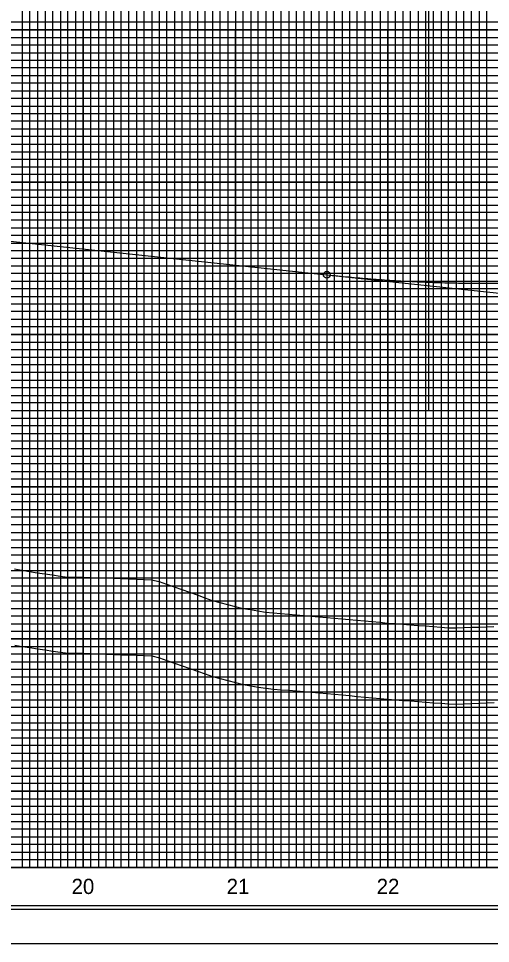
# Model space of a CAD drawing. Extents: x 2345490 to 2436403, y 465165 to 573888.
# Drawn here: x 2412853 to 2413163, y 544806 to 545413 of the extents above; entities that cross this region are included whole.
import ezdxf

# ---------------------------------------------------------------- set-up
doc = ezdxf.new("R2010")
doc.units = 0
for name, color, linetype in [('Old_Level_1', 7, 'Continuous'), ('Old_Level_18', 7, 'Continuous'), ('Old_Level_2', 7, 'Continuous'), ('Old_Level_41', 7, 'Continuous'), ('Old_Level_42', 7, 'Continuous'), ('Old_Level_43', 7, 'Continuous'), ('Old_Level_50', 7, 'Continuous'), ('Old_Level_51', 7, 'Continuous'), ('Old_Level_57', 7, 'Continuous'), ('Old_Level_61', 7, 'Continuous'), ('Old_Level_63', 7, 'Continuous')]:
    doc.layers.add(name, color=color, linetype=linetype)

msp = doc.modelspace()

# ---------------------------------------------------------------- linework, layer by layer
at = {"layer": 'Old_Level_1'}
for points in [[(2412850.325, 545001.488), (2412855.325, 545000.67025), (2412860.325, 544999.85225), (2412865.325, 544999.07275), (2412870.325, 544998.31725), (2412875.325, 544997.56125), (2412880.325, 544996.805), (2412885.325, 544996.16425), (2412890.325, 544996.14075), (2412895.325, 544996.117)], [(2412895.325, 544996.117), (2412900.325, 544995.9535), (2412905.325, 544995.7655), (2412910.325, 544995.577), (2412915.325, 544995.3875), (2412920.325, 544995.1975), (2412925.325, 544995.0065), (2412930.325, 544994.81475), (2412935.325, 544994.62225), (2412940.325, 544994.4285), (2412945.325, 544993.23075), (2412950.325, 544991.4745), (2412955.325, 544989.716), (2412960.325, 544987.95525), (2412965.325, 544986.19225), (2412970.325, 544984.4265), (2412975.325, 544982.6585), (2412980.325, 544980.889), (2412985.325, 544979.55), (2412990.325, 544978.211), (2412995.325, 544976.8715), (2413000.325, 544975.6095), (2413005.325, 544974.78175), (2413010.325, 544973.95425), (2413015.325, 544973.127), (2413020.325, 544972.64425), (2413025.325, 544972.2235), (2413030.325, 544971.80125), (2413035.325, 544971.37775), (2413040.325, 544970.95275), (2413045.325, 544970.52625), (2413050.325, 544970.0985), (2413055.325, 544969.669), (2413060.325, 544969.221), (2413065.325, 544968.7665), (2413070.325, 544968.3105), (2413075.325, 544967.85275), (2413080.325, 544967.39325), (2413085.325, 544966.93225), (2413090.325, 544966.46975), (2413095.325, 544966.0055), (2413100.325, 544965.59), (2413105.325, 544965.21175), (2413110.325, 544964.833), (2413115.325, 544964.45375), (2413120.325, 544964.07425), (2413125.325, 544963.694), (2413130.325, 544963.3135), (2413135.325, 544962.93225), (2413140.325, 544962.8145), (2413145.325, 544963.0055), (2413150.325, 544963.19625), (2413155.325, 544963.387), (2413160.325, 544963.578), (2413165.325, 544963.76875)]]:
    msp.add_lwpolyline(points, dxfattribs=at)
at = {"layer": 'Old_Level_18'}
msp.add_lwpolyline([(2413745.325, 545880.52975), (2412245.325, 545880.52975), (2412245.325, 544830.52975), (2413745.325, 544830.52975)], close=True, dxfattribs=at)
at = {"layer": 'Old_Level_2'}
for p, q in [((2412845.325, 545267.08675), (2413055.325, 545244.70975)), ((2413055.325, 545244.70975), (2413232.5905, 545225.82075))]:
    msp.add_line(p, q, dxfattribs=at)
msp.add_circle((2413055.325, 545244.70975), 2.25, dxfattribs=at)
msp.add_spline([(2413055.325, 545244.70975), (2413062.525, 545243.96875), (2413069.725, 545243.28075), (2413076.925, 545242.64525), (2413084.125, 545242.06275), (2413091.325, 545241.53275), (2413098.525, 545241.0555), (2413105.725, 545240.631), (2413112.925, 545240.25925), (2413120.125, 545239.94025), (2413127.325, 545239.674), (2413134.525, 545239.4605), (2413141.725, 545239.2995), (2413148.925, 545239.1915), (2413156.125, 545239.13625), (2413163.325, 545239.1335), (2413170.525, 545239.1835), (2413177.725, 545239.2865), (2413184.925, 545239.442), (2413192.125, 545239.65025), (2413199.325, 545239.91125), (2413206.525, 545240.225), (2413213.725, 545240.5915), (2413220.925, 545241.0105), (2413228.125, 545241.4825), (2413235.325, 545242.00725), (2413242.525, 545242.5845), (2413249.725, 545243.2145), (2413256.925, 545243.8975), (2413264.125, 545244.633), (2413271.325, 545245.42125), (2413278.525, 545246.26225), (2413285.725, 545247.156), (2413292.925, 545248.1025), (2413300.125, 545249.10175), (2413307.325, 545250.15375), (2413314.525, 545251.25825), (2413321.725, 545252.41575), (2413328.925, 545253.62575), (2413336.125, 545254.88875), (2413343.325, 545256.20425), (2413350.525, 545257.5725), (2413357.725, 545258.9935), (2413364.925, 545260.4675), (2413372.125, 545261.994), (2413379.325, 545263.573), (2413386.525, 545265.205), (2413393.725, 545266.88975), (2413400.925, 545268.62725), (2413408.125, 545270.41725), (2413415.325, 545272.26025)], degree=3, dxfattribs=at)
at = {"layer": 'Old_Level_41'}
msp.add_line((2413745.325, 544855.52975), (2412245.325, 544855.52975), dxfattribs=at)
for points in [[(2412870.325, 545880.52975), (2412870.325, 544855.52975), (2412920.325, 544855.52975), (2412920.325, 545880.52975)], [(2412895.325, 545880.52975), (2412895.325, 544855.52975), (2412945.325, 544855.52975), (2412945.325, 545880.52975)], [(2412970.325, 545880.52975), (2412970.325, 544855.52975), (2413020.325, 544855.52975), (2413020.325, 545880.52975)], [(2412995.325, 545880.52975), (2412995.325, 544855.52975), (2413045.325, 544855.52975), (2413045.325, 545880.52975)], [(2413070.325, 545880.52975), (2413070.325, 544855.52975), (2413120.325, 544855.52975), (2413120.325, 545880.52975)], [(2413095.325, 545880.52975), (2413095.325, 544855.52975), (2413145.325, 544855.52975), (2413145.325, 545880.52975)], [(2413745.325, 545380.52975), (2412245.325, 545380.52975), (2412245.325, 545330.52975), (2413745.325, 545330.52975)], [(2413745.325, 545280.52975), (2412245.325, 545280.52975), (2412245.325, 545230.52975), (2413745.325, 545230.52975)], [(2413745.325, 545205.52975), (2412245.325, 545205.52975), (2412245.325, 545255.52975), (2413745.325, 545255.52975)], [(2413745.325, 545180.52975), (2412245.325, 545180.52975), (2412245.325, 545130.52975), (2413745.325, 545130.52975)], [(2413745.325, 545105.52975), (2412245.325, 545105.52975), (2412245.325, 545155.52975), (2413745.325, 545155.52975)], [(2413745.325, 545080.52975), (2412245.325, 545080.52975), (2412245.325, 545030.52975), (2413745.325, 545030.52975)], [(2413745.325, 544980.52975), (2412245.325, 544980.52975), (2412245.325, 544930.52975), (2413745.325, 544930.52975)], [(2413745.325, 544905.52975), (2412245.325, 544905.52975), (2412245.325, 544955.52975), (2413745.325, 544955.52975)], [(2413745.325, 544880.52975), (2412245.325, 544880.52975)]]:
    msp.add_lwpolyline(points, dxfattribs=at)
at = {"layer": 'Old_Level_42'}
for points in [[(2413745.325, 545405.52975), (2412245.325, 545405.52975), (2412245.325, 545455.52975), (2413745.325, 545455.52975)], [(2413745.325, 545305.52975), (2412245.325, 545305.52975), (2412245.325, 545355.52975), (2413745.325, 545355.52975)], [(2413745.325, 545005.52975), (2412245.325, 545005.52975), (2412245.325, 545055.52975), (2413745.325, 545055.52975)]]:
    msp.add_lwpolyline(points, dxfattribs=at)
at = {"layer": 'Old_Level_43'}
for points in [[(2412855.325, 545880.52975), (2412855.325, 544855.52975), (2412855.325, 544855.52975), (2412860.325, 544855.52975), (2412860.325, 545880.52975)], [(2412865.325, 545880.52975), (2412865.325, 544855.52975), (2412875.325, 544855.52975), (2412875.325, 545880.52975)], [(2412880.325, 545880.52975), (2412880.325, 544855.52975), (2412885.325, 544855.52975), (2412885.325, 545880.52975)], [(2412890.325, 545880.52975), (2412890.325, 544855.52975), (2412900.325, 544855.52975), (2412900.325, 545880.52975)], [(2412905.325, 545880.52975), (2412905.325, 544855.52975), (2412910.325, 544855.52975), (2412910.325, 545880.52975)], [(2412915.325, 545880.52975), (2412915.325, 544855.52975), (2412925.325, 544855.52975), (2412925.325, 545880.52975)], [(2412930.325, 545880.52975), (2412930.325, 544855.52975), (2412935.325, 544855.52975), (2412935.325, 545880.52975)], [(2412940.325, 545880.52975), (2412940.325, 544855.52975), (2412950.325, 544855.52975), (2412950.325, 545880.52975)], [(2412955.325, 545880.52975), (2412955.325, 544855.52975), (2412960.325, 544855.52975), (2412960.325, 545880.52975)], [(2412965.325, 545880.52975), (2412965.325, 544855.52975), (2412975.325, 544855.52975), (2412975.325, 545880.52975)], [(2412980.325, 545880.52975), (2412980.325, 544855.52975), (2412985.325, 544855.52975), (2412985.325, 545880.52975)], [(2412990.325, 545880.52975), (2412990.325, 544855.52975), (2413000.325, 544855.52975), (2413000.325, 545880.52975)], [(2413005.325, 545880.52975), (2413005.325, 544855.52975)], [(2413005.325, 544855.52975), (2413010.325, 544855.52975), (2413010.325, 545879.92975)], [(2413015.325, 545879.92975), (2413015.325, 544855.52975), (2413025.325, 544855.52975), (2413025.325, 545880.52975)], [(2413030.325, 545880.52975), (2413030.325, 544855.52975), (2413035.325, 544855.52975), (2413035.325, 545880.52975)], [(2413040.325, 545880.52975), (2413040.325, 544855.52975), (2413050.325, 544855.52975), (2413050.325, 545880.52975)], [(2413055.325, 545880.52975), (2413055.325, 544855.52975), (2413060.325, 544855.52975), (2413060.325, 545880.52975)], [(2413065.325, 545880.52975), (2413065.325, 544855.52975), (2413075.325, 544855.52975), (2413075.325, 545880.52975)], [(2413080.325, 545880.52975), (2413080.325, 544855.52975), (2413085.325, 544855.52975), (2413085.325, 545880.52975)], [(2413090.325, 545880.52975), (2413090.325, 544855.52975), (2413100.325, 544855.52975), (2413100.325, 545880.52975)], [(2413105.325, 545880.52975), (2413105.325, 544855.52975), (2413110.325, 544855.52975), (2413110.325, 545880.52975)], [(2413115.325, 545880.52975), (2413115.325, 544855.52975), (2413125.325, 544855.52975), (2413125.325, 545880.52975)], [(2413130.325, 545880.52975), (2413130.325, 544855.52975), (2413135.325, 544855.52975), (2413135.325, 545880.52975)], [(2413140.325, 545880.52975), (2413140.325, 544855.52975), (2413150.325, 544855.52975), (2413150.325, 545880.52975)], [(2413155.325, 545880.52975), (2413155.325, 544855.52975), (2413160.325, 544855.52975), (2413160.325, 545880.52975)], [(2413695.325, 545410.52975), (2412295.325, 545410.52975), (2412295.325, 545400.52975), (2413695.325, 545400.52975)], [(2413695.325, 545395.52975), (2412295.325, 545395.52975), (2412295.325, 545390.52975), (2413695.325, 545390.52975)], [(2413695.325, 545385.52975), (2412295.325, 545385.52975), (2412295.325, 545375.52975), (2413695.325, 545375.52975)], [(2413695.325, 545370.52975), (2412295.325, 545370.52975), (2412295.325, 545365.52975), (2413695.325, 545365.52975)], [(2413695.325, 545360.52975), (2412295.325, 545360.52975)], [(2412295.325, 545350.52975), (2413695.325, 545350.52975)], [(2413695.325, 545345.52975), (2412295.325, 545345.52975), (2412295.325, 545340.52975), (2413695.325, 545340.52975)], [(2413695.325, 545335.52975), (2412295.325, 545335.52975), (2412295.325, 545325.52975), (2413695.325, 545325.52975)], [(2413695.325, 545320.52975), (2412295.325, 545320.52975), (2412295.325, 545315.52975), (2413695.325, 545315.52975)], [(2413695.325, 545310.52975), (2412295.325, 545310.52975), (2412295.325, 545300.52975), (2413695.325, 545300.52975)], [(2413695.325, 545295.52975), (2412295.325, 545295.52975), (2412295.325, 545290.52975), (2413695.325, 545290.52975)], [(2413695.325, 545285.52975), (2412295.325, 545285.52975), (2412295.325, 545275.52975), (2413695.325, 545275.52975)], [(2413695.325, 545270.52975), (2412295.325, 545270.52975), (2412295.325, 545265.52975), (2413695.325, 545265.52975)], [(2413695.325, 545260.52975), (2412295.325, 545260.52975), (2412295.325, 545250.52975), (2413695.325, 545250.52975)], [(2413695.325, 545245.52975), (2412295.325, 545245.52975), (2412295.325, 545240.52975), (2413695.325, 545240.52975)], [(2413695.325, 545235.52975), (2412295.325, 545235.52975), (2412295.325, 545225.52975), (2413695.325, 545225.52975)], [(2413695.325, 545220.52975), (2412295.325, 545220.52975), (2412295.325, 545215.52975), (2413695.325, 545215.52975)], [(2413695.325, 545210.52975), (2412295.325, 545210.52975), (2412295.325, 545200.52975), (2413695.325, 545200.52975)], [(2413695.325, 545195.52975), (2412295.325, 545195.52975), (2412295.325, 545190.52975), (2413695.325, 545190.52975)], [(2413695.325, 545185.52975), (2412295.325, 545185.52975), (2412295.325, 545175.52975), (2413695.325, 545175.52975)], [(2413695.325, 545170.52975), (2412295.325, 545170.52975), (2412295.325, 545165.52975), (2413695.325, 545165.52975)], [(2413695.325, 545160.52975), (2412295.325, 545160.52975), (2412295.325, 545150.52975), (2413695.325, 545150.52975)], [(2413695.325, 545145.52975), (2412295.325, 545145.52975), (2412295.325, 545140.52975), (2413695.325, 545140.52975)], [(2413695.325, 545135.52975), (2412295.325, 545135.52975), (2412295.325, 545125.52975), (2413695.325, 545125.52975)], [(2413695.325, 545120.52975), (2412295.325, 545120.52975), (2412295.325, 545115.52975), (2413695.325, 545115.52975)], [(2413695.325, 545110.52975), (2412295.325, 545110.52975), (2412295.325, 545100.52975), (2413695.325, 545100.52975)], [(2413695.325, 545095.52975), (2412295.325, 545095.52975), (2412295.325, 545090.52975), (2413695.325, 545090.52975)], [(2413695.325, 545085.52975), (2412295.325, 545085.52975), (2412295.325, 545075.52975), (2413695.325, 545075.52975)], [(2413695.325, 545070.52975), (2412295.325, 545070.52975), (2412295.325, 545065.52975), (2413695.325, 545065.52975)], [(2413695.325, 545060.52975), (2412295.325, 545060.52975)], [(2412295.325, 545050.52975), (2413695.325, 545050.52975)], [(2413695.325, 545045.52975), (2412295.325, 545045.52975), (2412295.325, 545040.52975), (2413695.325, 545040.52975)], [(2413695.325, 545035.52975), (2412295.325, 545035.52975)], [(2412295.325, 545025.52975), (2413695.325, 545025.52975)], [(2413695.325, 545020.52975), (2412295.325, 545020.52975), (2412295.325, 545015.52975), (2413695.325, 545015.52975)], [(2413695.325, 545010.52975), (2412295.325, 545010.52975), (2412295.325, 545000.52975), (2413695.325, 545000.52975)], [(2413695.325, 544995.52975), (2412295.325, 544995.52975), (2412295.325, 544990.52975), (2413695.325, 544990.52975)], [(2413695.325, 544985.52975), (2412295.325, 544985.52975), (2412295.325, 544975.52975), (2413695.325, 544975.52975)], [(2413695.325, 544970.52975), (2412295.325, 544970.52975), (2412295.325, 544965.52975), (2413695.325, 544965.52975)], [(2413695.325, 544960.52975), (2412295.325, 544960.52975), (2412295.325, 544950.52975), (2413695.325, 544950.52975)], [(2413695.325, 544945.52975), (2412295.325, 544945.52975), (2412295.325, 544940.52975), (2413695.325, 544940.52975)], [(2413695.325, 544935.52975), (2412295.325, 544935.52975), (2412295.325, 544925.52975), (2413695.325, 544925.52975)], [(2413695.325, 544920.52975), (2412295.325, 544920.52975), (2412295.325, 544915.52975), (2413695.325, 544915.52975)], [(2413695.325, 544910.52975), (2412295.325, 544910.52975), (2412295.325, 544900.52975), (2413695.325, 544900.52975)], [(2413695.325, 544895.52975), (2412295.325, 544895.52975), (2412295.325, 544890.52975), (2413695.325, 544890.52975)], [(2413695.325, 544885.52975), (2412295.325, 544885.52975), (2412295.325, 544875.52975), (2413695.325, 544875.52975)], [(2413695.325, 544870.52975), (2412295.325, 544870.52975), (2412295.325, 544865.52975), (2413695.325, 544865.52975)], [(2413695.325, 544860.52975), (2412295.325, 544860.52975)]]:
    msp.add_lwpolyline(points, dxfattribs=at)
at = {"layer": 'Old_Level_50'}
msp.add_lwpolyline([(2413757.825, 545883.07975), (2412091.325, 545883.07975), (2412091.325, 544827.97975), (2413757.825, 544827.97975)], close=True, dxfattribs=at)
at = {"layer": 'Old_Level_51'}
msp.add_lwpolyline([(2413762.325, 545905.52975), (2412078.325, 545905.52975), (2412078.325, 544805.52975), (2413762.325, 544805.52975)], close=True, dxfattribs=at)
at = {"layer": 'Old_Level_57'}
for p, q in [((2410845.32525, 545405.52975), (2417795.32475, 545405.52975)), ((2412895.32475, 544855.62975), (2412895.32475, 545405.62975)), ((2412895.32475, 544855.52975), (2412895.32475, 545405.52975)), ((2412995.32475, 544855.62975), (2412995.32475, 545405.62975)), ((2412995.32475, 544855.52975), (2412995.32475, 545405.52975)), ((2413095.32475, 544855.62975), (2413095.32475, 545405.62975)), ((2413095.32475, 544855.52975), (2413095.32475, 545405.52975)), ((2410845.32525, 545355.52975), (2417795.32475, 545355.52975)), ((2410845.32525, 545305.52975), (2417795.32475, 545305.52975)), ((2410845.32525, 545255.52975), (2417795.32475, 545255.52975)), ((2410845.32525, 545205.52975), (2417795.32475, 545205.52975)), ((2410845.32525, 545155.52975), (2417795.32475, 545155.52975)), ((2410845.32525, 545105.52975), (2417795.32475, 545105.52975)), ((2410845.32525, 545055.52975), (2417795.32475, 545055.52975)), ((2410845.32525, 545005.52975), (2417795.32475, 545005.52975)), ((2410845.32525, 544955.52975), (2417795.32475, 544955.52975)), ((2410845.325, 544905.52975), (2417795.32475, 544905.52975)), ((2410845.32525, 544855.52975), (2417795.32475, 544855.52975))]:
    msp.add_line(p, q, dxfattribs=at)
at = {"layer": 'Old_Level_61'}
for points in [[(2412850.105, 545051.4875), (2412855.105, 545050.66975), (2412860.105, 545049.85175), (2412865.105, 545049.07225), (2412870.105, 545048.31675), (2412875.105, 545047.56075), (2412880.105, 545046.8045), (2412885.105, 545046.16375), (2412890.105, 545046.14025), (2412895.105, 545046.1165)], [(2412895.105, 545046.1165), (2412900.105, 545045.953), (2412905.105, 545045.765), (2412910.105, 545045.5765), (2412915.105, 545045.387), (2412920.105, 545045.197), (2412925.105, 545045.006), (2412930.105, 545044.81425), (2412935.105, 545044.62175), (2412940.105, 545044.428), (2412945.105, 545043.23025), (2412950.105, 545041.474), (2412955.105, 545039.7155), (2412960.105, 545037.95475), (2412965.105, 545036.19175), (2412970.105, 545034.426), (2412975.105, 545032.658), (2412980.105, 545030.8885), (2412985.105, 545029.5495), (2412990.105, 545028.2105), (2412995.105, 545026.871), (2413000.105, 545025.609), (2413005.105, 545024.78125), (2413010.105, 545023.95375), (2413015.105, 545023.1265), (2413020.105, 545022.64375), (2413025.105, 545022.223), (2413030.105, 545021.80075), (2413035.105, 545021.37725), (2413040.105, 545020.95225), (2413045.105, 545020.52575), (2413050.105, 545020.098), (2413055.105, 545019.6685), (2413060.105, 545019.2205), (2413065.105, 545018.766), (2413070.105, 545018.31), (2413075.105, 545017.85225), (2413080.105, 545017.39275), (2413085.105, 545016.93175), (2413090.105, 545016.46925), (2413095.105, 545016.005), (2413100.105, 545015.5895), (2413105.105, 545015.21125), (2413110.105, 545014.8325), (2413115.105, 545014.45325), (2413120.105, 545014.07375), (2413125.105, 545013.6935), (2413130.105, 545013.313), (2413135.105, 545012.93175), (2413140.105, 545012.814), (2413145.105, 545013.005), (2413150.105, 545013.19575), (2413155.105, 545013.3865), (2413160.105, 545013.5775), (2413165.105, 545013.76825)]]:
    msp.add_lwpolyline(points, dxfattribs=at)
at = {"layer": 'Old_Level_63'}
for p, q in [((2413122.325, 545155.52975), (2413122.325, 545555.3155)), ((2410895.325, 544855.52975), (2417769.23375, 544855.52975))]:
    msp.add_line(p, q, dxfattribs=at)

# ---------------------------------------------------------------- texts
at = {"layer": 'Old_Level_1'}
for s, p in [('20', (2412887.7115, 544838.0295)), ('21', (2412989.551, 544838.0295)), ('22', (2413088.09925, 544838.0295))]:
    msp.add_text(s, height=10.000001, dxfattribs=at).set_placement(p)

doc.saveas('drawing.dxf')
